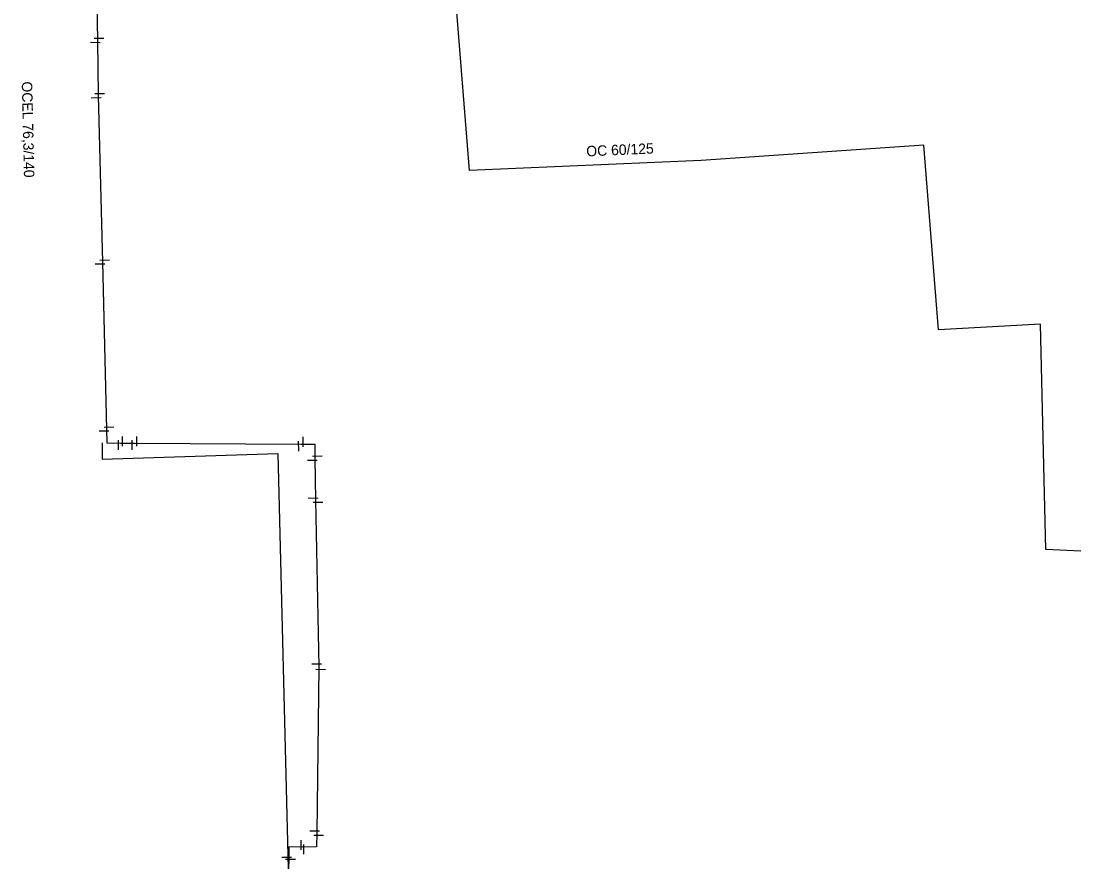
# Model space of a CAD drawing. Extents: x -642943 to -623314, y -1138561 to -1113539.
# Drawn here: x -641595.7 to -641519.6, y -1115328.7 to -1115267.7 of the extents above; entities that cross this region are included whole.
import ezdxf

# ---------------------------------------------------------------- set-up
doc = ezdxf.new("R2010")
doc.units = 0
for name, color, linetype in [('horkovod dimenze', 7, 'Continuous'), ('horkovod předisol', 7, 'Continuous'), ('horkovod sváry', 7, 'Continuous'), ('horkovod trasa', 7, 'Continuous'), ('horkovod zrušený', 7, 'Continuous')]:
    doc.layers.add(name, color=color, linetype=linetype)

# ---------------------------------------------------------------- blocks, each defined once
blk = doc.blocks.new('SPH')
at = {"layer": 'horkovod sváry'}
blk.add_line((0, -0.035), (0, 0.035), dxfattribs=at)
blk = doc.blocks.new('SPH_1')
at = {"layer": 'horkovod sváry'}
blk.add_line((0.0001, -0.035), (-0.0001, 0.035), dxfattribs=at)

msp = doc.modelspace()

# ---------------------------------------------------------------- linework, layer by layer
at = {"layer": 'horkovod předisol'}
for points in [[(-641519.572, -1115305.8), (-641522.093, -1115305.688), (-641522.262, -1115298.676), (-641522.474, -1115289.482), (-641529.798, -1115289.89), (-641530.859, -1115276.623), (-641546.873, -1115277.71), (-641563.521, -1115278.443), (-641565.37, -1115255.324)], [(-641590.472, -1115257.029), (-641590.272, -1115269.093), (-641590.225, -1115273.054), (-641589.91, -1115285.019), (-641589.617, -1115297.039), (-641589.593, -1115298.027), (-641588.611, -1115298.045), (-641587.576, -1115298.036), (-641575.648, -1115298.114), (-641574.642, -1115298.12), (-641574.632, -1115299.111), (-641574.581, -1115302.143), (-641574.346, -1115314.124), (-641574.505, -1115326.072), (-641574.518, -1115327.07), (-641575.53, -1115327.098), (-641576.497, -1115327.076), (-641576.517, -1115327.898), (-641576.527, -1115328.641)]]:
    msp.add_lwpolyline(points, dxfattribs=at)
at = {"layer": 'horkovod trasa'}
for points in [[(-641519.572, -1115305.8), (-641522.093, -1115305.688), (-641522.262, -1115298.676), (-641522.474, -1115289.482), (-641529.798, -1115289.89), (-641530.859, -1115276.623), (-641546.873, -1115277.71), (-641563.521, -1115278.443), (-641565.37, -1115255.324)], [(-641590.472, -1115257.029), (-641590.272, -1115269.093), (-641590.225, -1115273.054), (-641589.91, -1115285.019), (-641589.617, -1115297.039), (-641589.593, -1115298.027), (-641588.611, -1115298.045), (-641587.576, -1115298.036), (-641575.648, -1115298.114), (-641574.642, -1115298.12), (-641574.632, -1115299.111), (-641574.581, -1115302.143), (-641574.346, -1115314.124), (-641574.505, -1115326.072), (-641574.518, -1115327.07), (-641575.53, -1115327.098), (-641576.497, -1115327.076), (-641576.517, -1115327.898), (-641576.527, -1115328.641)]]:
    msp.add_lwpolyline(points, dxfattribs=at)
at = {"layer": 'horkovod zrušený'}
for p, q in [((-641589.928, -1115298.021), (-641589.917, -1115299.202)), ((-641589.917, -1115299.202), (-641577.288, -1115298.777)), ((-641577.288, -1115298.777), (-641576.555, -1115328.651))]:
    msp.add_line(p, q, dxfattribs=at)

# ---------------------------------------------------------------- block references
at = {"layer": 'horkovod sváry'}
for name, p, xscale, yscale, rotation in [('SPH_1', (-641590.15, -1115268.92), 9.999997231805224, 9.999997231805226, -88.86760674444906), ('SPH', (-641590.42, -1115269.22), 10.000018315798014, 10.000018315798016, -90.77002018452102), ('SPH_1', (-641590.36, -1115273.19), 10.000014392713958, 10.000014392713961, -87.77909822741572), ('SPH_1', (-641590.1, -1115272.9), 10.000000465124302, 10.000000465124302, -89.69664163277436), ('SPH_1', (-641589.75, -1115284.88), 9.999999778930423, 9.999999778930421, -88.36906929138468), ('SPH_1', (-641590.08, -1115285.15), 9.999980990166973, 9.999980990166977, -91.36110146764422), ('SPH_1', (-641589.44, -1115296.88), 9.999978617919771, 9.999978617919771, -89.3332385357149), ('SPH_1', (-641589.8, -1115297.15), 9.999988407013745, 9.999988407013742, -90.67156362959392), ('SPH_1', (-641574.81, -1115299.27), 10.000015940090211, 10.00001594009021, -89.73239432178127), ('SPH_1', (-641574.45, -1115298.97), 10.00001043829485, 10.000010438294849, -88.8371864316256), ('SPH_1', (-641574.76, -1115301.98), 10.000001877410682, 10.00000187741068, -91.4841335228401), ('SPH_1', (-641574.42, -1115302.28), 10.00001448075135, 10.00001448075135, -90.47278264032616), ('SPH', (-641574.5, -1115313.9), 10.000005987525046, 10.000005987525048, -89.93730091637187), ('SPH', (-641574.21, -1115314.3), 9.999981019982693, 9.99998101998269, -92.0807376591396), ('SPH', (-641574.66, -1115325.93), 10.000007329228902, 10.0000073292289, -89.93063080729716), ('SPH', (-641574.37, -1115326.23), 10.000015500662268, 10.000015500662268, -91.5866211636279), ('SPH_1', (-641576.66, -1115327.81), 9.999986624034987, 9.999986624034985, -91.16922098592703), ('SPH_1', (-641576.39, -1115327.95), 9.999995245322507, 9.999995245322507, -89.83431396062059)]:
    msp.add_blockref(name, p, dxfattribs=dict(at, xscale=xscale, yscale=yscale, rotation=rotation))
at = {"layer": 'horkovod sváry', "xscale": 10, "yscale": 10}
for p in [(-641588.75, -1115298.17), (-641588.47, -1115297.91), (-641587.76, -1115298.17), (-641587.43, -1115297.91), (-641575.48, -1115297.95), (-641575.8, -1115298.26), (-641575.62, -1115326.94), (-641575.43, -1115327.25)]:
    msp.add_blockref('SPH_1', p, dxfattribs=at)

# ---------------------------------------------------------------- texts
at = {"layer": 'horkovod dimenze'}
for s, rotation, p in [('OCEL 76,3/140', 271.34113, (-641595.708, -1115272.042)), ('OC 60/125', 2.5353, (-641555.107, -1115277.428))]:
    msp.add_text(s, height=0.75, rotation=rotation, dxfattribs=at).set_placement(p)

doc.saveas('drawing.dxf')
